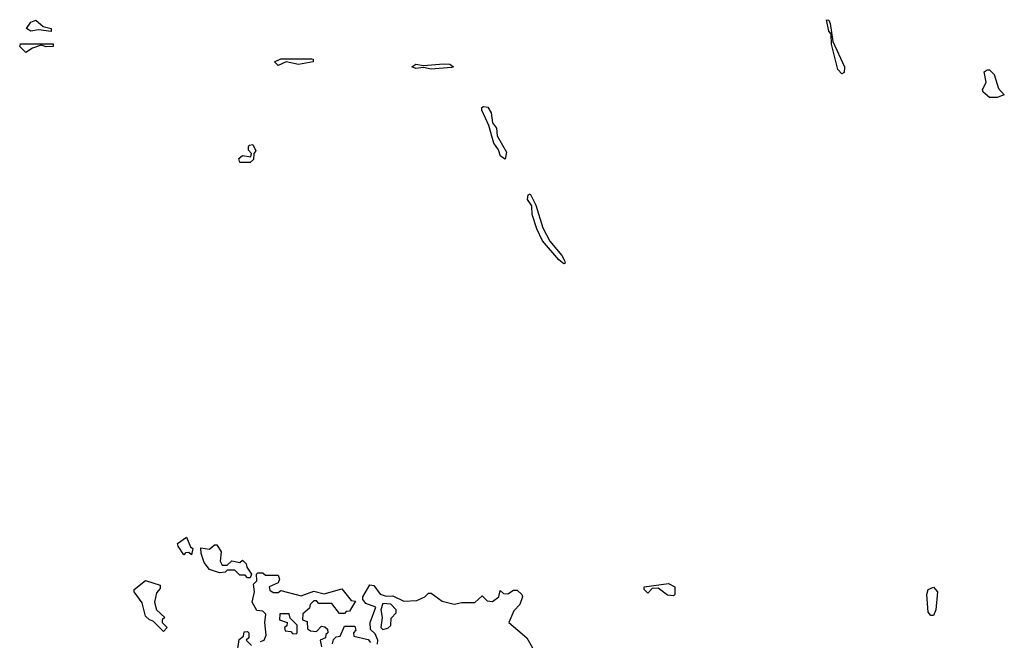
# Model space of a CAD drawing. Extents: x 1980017 to 2252640, y 74400 to 266395.
# Tile 355 of 388: x 2195951 to 2199812, y 214915 to 217350. Entities that reach past the tile are written whole.
import ezdxf

# ---------------------------------------------------------------- set-up
doc = ezdxf.new("R2010")
doc.units = 0

msp = doc.modelspace()

# ---------------------------------------------------------------- linework, layer by layer
at = {"layer": '0CON20XD'}
for points in [[(2199175, 217137.5), (2199160, 217155), (2199134.2, 217254.2), (2199133, 217293), (2199124, 217305), (2199115, 217350), (2199125, 217347.5), (2199130, 217335), (2199140, 217265), (2199186, 217165), (2199185, 217142.5), (2199175, 217137.5)], [(2196075, 217304.2), (2196025, 217310), (2195995, 217304.3), (2195978, 217315), (2195995, 217340), (2196015, 217348), (2196043.8, 217323.8), (2196075, 217316), (2196075, 217304.2)], [(2195975, 217221.4), (2195951.2, 217245), (2195954.3, 217255.7), (2196082.5, 217255), (2196082.5, 217245), (2196055, 217243.3), (2196035, 217250), (2196001.3, 217238.7), (2195975, 217221.4)], [(2196965, 217170), (2196950, 217185), (2196975, 217196.7), (2197096.5, 217196.5), (2197102.5, 217195), (2197102.5, 217185), (2197045, 217174.4), (2196995.8, 217184.2), (2196965, 217170)], [(2197565, 217155.8), (2197535, 217162.5), (2197505, 217158.6), (2197488.8, 217165), (2197505, 217175.4), (2197535, 217170), (2197612.6, 217177.4), (2197637.5, 217175), (2197652.5, 217165), (2197645, 217162), (2197565, 217155.8)], [(2199785, 217044.4), (2199754.5, 217044.4), (2199730, 217065), (2199726.7, 217075), (2199741.2, 217105), (2199734, 217145), (2199745, 217153.3), (2199755, 217153.3), (2199773.3, 217135), (2199789.7, 217079.7), (2199812.5, 217055), (2199785, 217044.4)], [(2197855, 216803.3), (2197836.2, 216815), (2197828.8, 216838.8), (2197810, 216865), (2197791.2, 216935), (2197764, 216995), (2197764, 217006), (2197770, 217010), (2197786.8, 217006.8), (2197800, 216985), (2197805.9, 216945.9), (2197820.8, 216925), (2197823.9, 216893.9), (2197859.7, 216829.7), (2197855, 216803.3)], [(2196855, 216790), (2196815, 216790), (2196810, 216805), (2196825, 216817.5), (2196858.3, 216811.7), (2196860, 216825), (2196848.3, 216838.3), (2196848.3, 216851.7), (2196851.7, 216858.3), (2196865, 216860), (2196877.5, 216835), (2196870, 216825), (2196868.3, 216801.7), (2196855, 216790)], [(2198085, 216392.5), (2198065, 216407.5), (2198001.9, 216481.9), (2197978.8, 216528.8), (2197960.8, 216585), (2197960, 216620), (2197942.5, 216645), (2197945, 216662.5), (2197953.3, 216666.7), (2197975, 216622.5), (2198002.9, 216532.9), (2198030.8, 216480.8), (2198076.7, 216425), (2198087.5, 216405), (2198090, 216395), (2198085, 216392.5)], [(2196625, 215250), (2196615, 215260), (2196601.7, 215258.3), (2196595, 215250), (2196572.5, 215285), (2196570, 215295), (2196605, 215320), (2196621.7, 215281.7), (2196630, 215275), (2196625, 215250)], [(2196855, 215160), (2196845, 215160), (2196835, 215170), (2196815, 215170), (2196795, 215190), (2196765, 215190), (2196757, 215183), (2196735, 215180), (2196695, 215192.5), (2196675, 215220), (2196662.5, 215255), (2196661.7, 215278.3), (2196695, 215272.5), (2196715, 215290), (2196725, 215290), (2196741.7, 215261.7), (2196737.5, 215225), (2196745, 215210), (2196765, 215210), (2196783, 215227), (2196815, 215220), (2196825, 215230), (2196840, 215215), (2196841.7, 215201.7), (2196860, 215175), (2196855, 215160)], [(2196515, 214950), (2196475, 214990), (2196460, 214995), (2196445, 215010), (2196431.7, 215061.7), (2196400, 215105), (2196400, 215115), (2196445, 215150), (2196501.7, 215131.7), (2196501.7, 215118.3), (2196488.3, 215101.7), (2196480, 215065), (2196487.5, 215035), (2196520, 215005), (2196510, 214995), (2196510, 214985), (2196530, 214965), (2196515, 214950)], [(2196895, 214910), (2196910, 214915), (2196917.5, 214935), (2196912.5, 214985), (2196917, 215017), (2196905, 215030), (2196881.7, 215031.7), (2196862.5, 215065), (2196872.5, 215105), (2196867.5, 215135), (2196881.7, 215148.3), (2196880, 215175), (2196885, 215180), (2196905, 215180), (2196915, 215170), (2196965, 215170), (2196970, 215155), (2196965, 215140), (2196930, 215125), (2196931.7, 215111.7), (2196945, 215102.5), (2196965, 215102.5), (2196975, 215110), (2197055, 215090), (2197105, 215107.5), (2197145, 215097.5), (2197215, 215117.5), (2197251.7, 215071.7), (2197268.3, 215068.3), (2197245, 215030), (2197231.7, 215028.3), (2197225, 215020), (2197205, 215020), (2197175, 215060), (2197125, 215060), (2197115, 215070), (2197105, 215070), (2197090, 215055), (2197088.3, 215041.7), (2197061.7, 215018.3), (2197060, 214995), (2197078.3, 214988.3), (2197080, 214960), (2197091.7, 214951.7), (2197115, 214950), (2197135, 214970), (2197148.3, 214968.3), (2197158.3, 214958.3), (2197160, 214945), (2197151.7, 214938.3), (2197150, 214925), (2197130, 214915), (2197135, 214890)], [(2197355, 214900), (2197355.9, 214915.9), (2197345, 214940), (2197327.5, 214957.5), (2197326, 214985), (2197347.5, 215045), (2197308.8, 215058.8), (2197297.5, 215075), (2197297.5, 215085), (2197325, 215133.3), (2197339.7, 215129.7), (2197365, 215096.7), (2197388.3, 215088.3), (2197415, 215090), (2197458.3, 215068.3), (2197509.3, 215070.7), (2197540, 215085), (2197555, 215100), (2197565, 215100), (2197608.3, 215068.3), (2197655, 215056.7), (2197685, 215063.3), (2197736.4, 215063.6), (2197765, 215090), (2197785, 215070), (2197805, 215067.5), (2197830, 215085), (2197835, 215110), (2197848.3, 215098.3), (2197865, 215097.5), (2197888.3, 215111.7), (2197901.7, 215111.7), (2197920, 215095), (2197922.5, 215085), (2197912.5, 215055), (2197889.3, 215030.7), (2197870, 214985), (2197940, 214925), (2197962.5, 214885)], [(2198515, 215090), (2198491.7, 215091.7), (2198455, 215120), (2198431.7, 215118.3), (2198415, 215100), (2198400, 215115), (2198400, 215125), (2198495, 215137.5), (2198520, 215125), (2198520, 215095), (2198515, 215090)], [(2199535, 215012.5), (2199525, 215012.5), (2199513.3, 215025), (2199508.8, 215095), (2199513.8, 215115), (2199535, 215124), (2199550, 215105), (2199543.8, 215035), (2199535, 215012.5)], [(2197375, 214957.5), (2197395, 214962.5), (2197407, 214973), (2197408.3, 215001.7), (2197427, 215023), (2197427.5, 215035), (2197407, 215057), (2197375, 215060), (2197367.5, 215035), (2197372.5, 215005), (2197367.5, 214965), (2197375, 214957.5)], [(2197035, 214940), (2197040, 214945), (2197040, 214975), (2197011.7, 215001.7), (2197008.3, 215018.3), (2196971.7, 215018.3), (2196970, 214995), (2197000, 214985), (2196998.3, 214971.7), (2196990, 214965), (2196991.7, 214951.7), (2197015, 214950), (2197021.7, 214941.7), (2197035, 214940)], [(2197178.3, 214901.7), (2197181.7, 214918.3), (2197191.7, 214928.3), (2197208.3, 214931.7), (2197225, 214970), (2197265, 214970), (2197270, 214955), (2197260, 214945), (2197261.7, 214931.7), (2197318.3, 214918.3), (2197327, 214907)], [(2196802.5, 214855), (2196811.7, 214918.3), (2196828.3, 214931.7), (2196831.7, 214948.3), (2196845, 214950), (2196850, 214945), (2196850, 214925), (2196840, 214915), (2196860, 214895)]]:
    msp.add_lwpolyline(points, dxfattribs=at)

doc.saveas('drawing.dxf')
